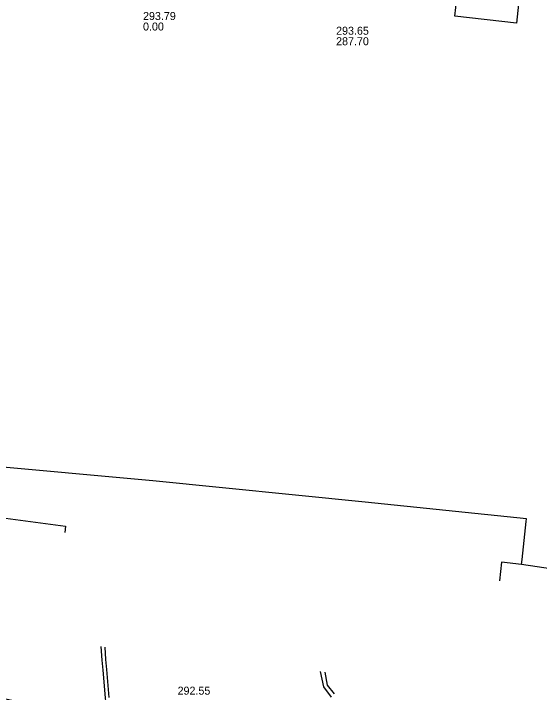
# Model space of a CAD drawing. Extents: x -595540 to -593988, y -1160850 to -1159202.
# Drawn here: x -594366.9 to -594314.4, y -1160208.9 to -1160141.1 of the extents above; entities that cross this region are included whole.
import ezdxf

# ---------------------------------------------------------------- set-up
doc = ezdxf.new("R2010")
doc.units = 0
for name, color, linetype in [('BVK-DESTOVA_popisy', 7, 'Continuous'), ('CETIN_kabel podzemní', 7, 'Continuous'), ('DESTOVA-NEPROVOZOVANA_popisy', 7, 'Continuous'), ('EON-NN_kabel', 7, 'Continuous'), ('TSB_kolektor', 7, 'Continuous')]:
    doc.layers.add(name, color=color, linetype=linetype)

msp = doc.modelspace()

# ---------------------------------------------------------------- linework, layer by layer
at = {"layer": 'BVK-DESTOVA_popisy'}
msp.add_line((-594353.971, -1160141.847), (-594353.971, -1160141.847), dxfattribs=at)
at = {"layer": 'CETIN_kabel podzemní'}
for points in [[(-594316.16, -1160196.13), (-594316.11, -1160195.64), (-594315.69, -1160191.86), (-594315.66, -1160191.57), (-594331.78, -1160189.93), (-594353, -1160187.77), (-594370.22, -1160186.23), (-594370.51, -1160188.88), (-594370.75, -1160191.13), (-594361.72, -1160192.31)], [(-594361.72, -1160192.31), (-594361.79, -1160192.96)], [(-594316.16, -1160196.13), (-594318.15, -1160195.92), (-594318.35, -1160197.78)], [(-594295.67, -1160201.57), (-594295.73, -1160200.25), (-594298.26, -1160197.57), (-594301.7, -1160198), (-594306.28, -1160197.5), (-594308.51, -1160197.26), (-594309.02, -1160197.21), (-594316.16, -1160196.13)]]:
    msp.add_lwpolyline(points, dxfattribs=at)
at = {"layer": 'DESTOVA-NEPROVOZOVANA_popisy'}
msp.add_line((-594334.685, -1160144.242), (-594334.685, -1160144.242), dxfattribs=at)
at = {"layer": 'EON-NN_kabel'}
for points in [[(-594358.169, -1160204.356), (-594358.085, -1160205.709), (-594357.991, -1160206.694), (-594357.74, -1160209.47), (-594357.552, -1160211.477), (-594357.681, -1160211.608), (-594357.785, -1160211.639), (-594358.255, -1160211.779), (-594361.714, -1160210.921), (-594366.025, -1160209.958), (-594368.935, -1160209.34), (-594369.895, -1160209.437), (-594370.827, -1160209.978), (-594371.957, -1160209.85), (-594376.372, -1160209.382), (-594377.91, -1160209.237), (-594378.121, -1160209.059), (-594379.349, -1160208.073), (-594380.179, -1160207.462), (-594384.019, -1160206.905), (-594390.254, -1160205.914), (-594393.256, -1160205.302), (-594396.411, -1160204.084), (-594397.537, -1160203.957)], [(-594357.342, -1160209.434), (-594357.593, -1160206.656), (-594357.689, -1160205.655), (-594357.754, -1160204.403)], [(-594335.152, -1160209.398), (-594335.927, -1160208.384), (-594336.242, -1160206.856)], [(-594335.821, -1160206.895), (-594335.569, -1160208.192), (-594334.887, -1160209.079)]]:
    msp.add_lwpolyline(points, dxfattribs=at)
at = {"layer": 'TSB_kolektor'}
msp.add_lwpolyline([(-594284.977, -1160141.388), (-594312.937, -1160138.23), (-594313.035, -1160139.114), (-594315.898, -1160138.796), (-594315.87, -1160138.551), (-594316.287, -1160138.505), (-594316.678, -1160142.029), (-594322.82, -1160141.346), (-594322.43, -1160137.833), (-594322.849, -1160137.788), (-594322.874, -1160138.02), (-594325.737, -1160137.701), (-594325.636, -1160136.796), (-594357.496, -1160133.198), (-594357.173, -1160130.336), (-594356.359, -1160130.428), (-594356.239, -1160129.356), (-594353.457, -1160129.668), (-594353.577, -1160130.742), (-594284.654, -1160138.526)], close=True, dxfattribs=at)

# ---------------------------------------------------------------- texts
at = {"layer": 'BVK-DESTOVA_popisy'}
for s, p in [('293.79', (-594353.971, -1160141.722)), ('0.00', (-594353.971, -1160142.772))]:
    msp.add_text(s, height=0.8, dxfattribs=at).set_placement(p)
at = {"layer": 'DESTOVA-NEPROVOZOVANA_popisy'}
for s, p in [('293.65', (-594334.685, -1160143.192)), ('287.70', (-594334.685, -1160144.242)), ('292.55', (-594350.52, -1160209.159))]:
    msp.add_text(s, height=0.8, dxfattribs=at).set_placement(p)

doc.saveas('drawing.dxf')
